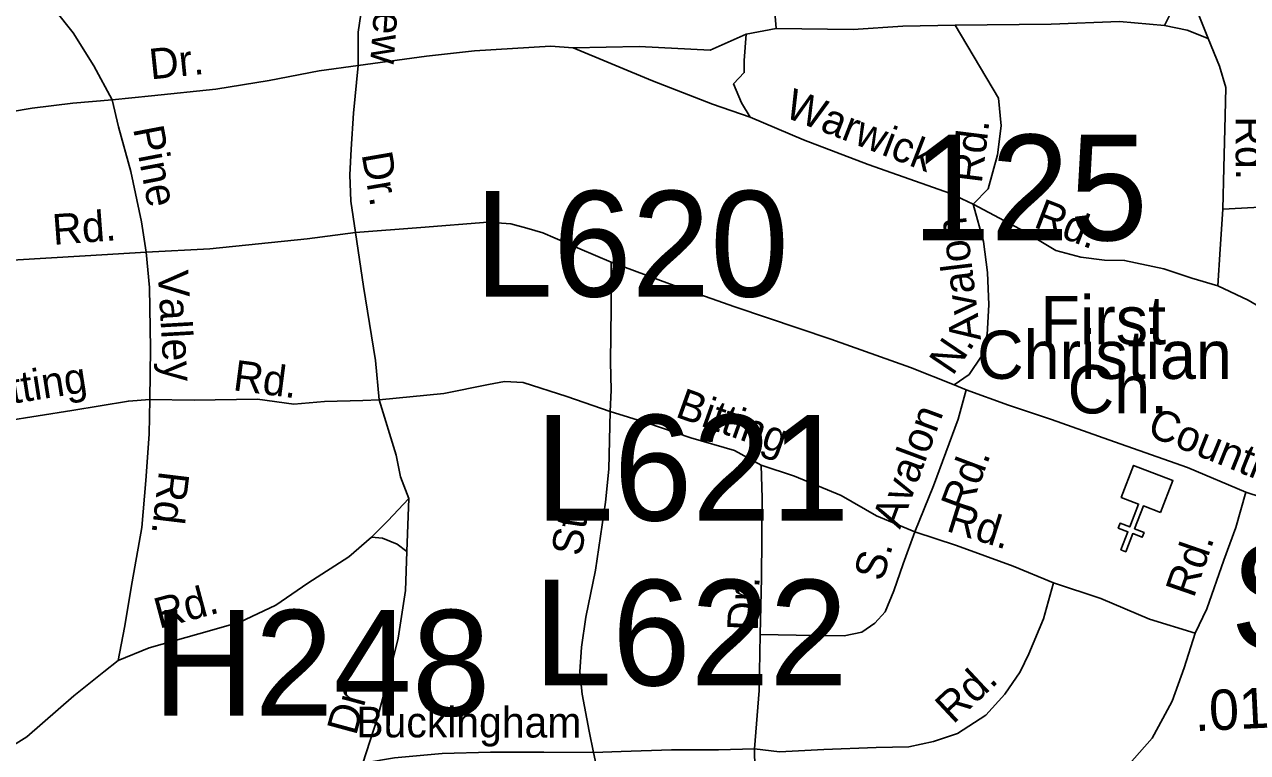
# Model space of a CAD drawing. Extents: x 1547597 to 1699558, y 810033 to 920809.
# Drawn here: x 1618018 to 1621816, y 856181 to 858442 of the extents above; entities that cross this region are included whole.
import ezdxf

# ---------------------------------------------------------------- set-up
doc = ezdxf.new("R2010")
doc.units = 0
for name, color, linetype in [('Exist Cultural Church CELL', 7, 'Continuous'), ('Exist Cultural Church Label', 7, 'Continuous'), ('Exist Road Non-System Type 51', 7, 'Continuous'), ('Exist Road Non-System Type 51 Label', 7, 'Continuous'), ('Exist Road Primary Interstate Structure Cantilever Sign Number Label', 7, 'Continuous'), ('Exist Road Primary Interstate Structure Ovrhead Sign Number Label', 7, 'Continuous'), ('Exist Road Primary US Mileage Hundredths English Label', 7, 'Continuous'), ('Exist Road Primary US Structure Non-Sys NCDOT Number Label', 7, 'Continuous'), ('Exist Road Secondary Structure Standard Bridge Number Label', 7, 'Continuous')]:
    doc.layers.add(name, color=color, linetype=linetype)

msp = doc.modelspace()

# ---------------------------------------------------------------- linework, layer by layer
at = {"layer": 'Exist Cultural Church CELL'}
msp.add_lwpolyline([(1621545.9, 856926.6), (1621492.8, 856947), (1621465.3, 856876), (1621495.2, 856864.5), (1621489.4, 856849.6), (1621459.6, 856861.1), (1621437.9, 856805), (1621423, 856810.8), (1621444.6, 856866.9), (1621414.8, 856878.4), (1621420.5, 856893.3), (1621450.4, 856881.8), (1621477.8, 856952.8), (1621424.1, 856973.7), (1621462.4, 857073), (1621584.3, 857025.9)], close=True, dxfattribs=at)
at = {"layer": 'Exist Road Non-System Type 51'}
for p, q in [((1620352.7, 858429.1), (1620259.2, 858411.6)), ((1620942.7, 857307.7), (1620905, 857322.5)), ((1621979.5, 856935.1), (1621810.7, 856989.7)), ((1619211.9, 856970), (1619205.4, 856806))]:
    msp.add_line(p, q, dxfattribs=at)
for points in [[(1620337.2, 858891.2), (1620350.7, 858739), (1620341, 858569.4), (1620352.7, 858429.1)], [(1617621.6, 858847.1), (1617706.7, 858801.7), (1617829.3, 858721.6), (1617941.8, 858633.9), (1618042.2, 858550.4), (1618113.1, 858487.1), (1618169.9, 858416.3), (1618234.1, 858313.4), (1618290.4, 858208.4)], [(1619054.8, 858314.8), (1619054.8, 858418.1), (1619076, 858566), (1619084.6, 858729.8), (1619089.4, 858849.3)], [(1621609.2, 858623.7), (1621586.3, 858494.5), (1621558.4, 858438.6)], [(1621693.6, 858398.7), (1621650.4, 858507.4), (1621609.2, 858623.7)], [(1620908.8, 858439.4), (1620745.5, 858436.3), (1620591.6, 858426.6), (1620352.7, 858429.1)], [(1621558.4, 858438.6), (1621418.9, 858451.1), (1621206.7, 858443.3), (1620908.8, 858439.4)], [(1620908.8, 858439.4), (1621042.5, 858212.8), (1621051.2, 858126.7), (1621040, 858036.9), (1621010.4, 857931.5), (1620964.6, 857883.8)], [(1621558.4, 858438.6), (1621629.1, 858423.8), (1621693.6, 858398.7)], [(1620259.2, 858411.6), (1620147.9, 858362), (1619927.1, 858373.3), (1619722.6, 858369.4)], [(1620259.2, 858411.6), (1620253.4, 858329.7), (1620253.4, 858292.7), (1620220.2, 858257.1), (1620245.2, 858198.7), (1620271.5, 858154)], [(1621739.5, 857868.2), (1621742.5, 857996.4), (1621747, 858158.2), (1621748.4, 858246.3), (1621729.3, 858312.5), (1621693.6, 858398.7)], [(1619722.6, 858369.4), (1619651.7, 858374.5), (1619415.9, 858360), (1619267, 858344), (1619054.8, 858314.8)], [(1620271.5, 858154), (1620155.3, 858194.1), (1619968.6, 858266.8), (1619722.6, 858369.4)], [(1618290.4, 858208.4), (1618412.9, 858220.1), (1618613, 858241), (1618778.3, 858268), (1618933.6, 858297.5), (1619054.8, 858314.8)], [(1619045.9, 857795.9), (1619032.3, 857893.3), (1619028.4, 857975.2), (1619032.5, 858055), (1619040.1, 858166.7), (1619054.8, 858314.8)], [(1617295.2, 858019), (1617367.4, 858039.8), (1617491.8, 858075.9), (1617626.2, 858110), (1617748.4, 858138.1), (1617906.6, 858159.7), (1618042.7, 858181.6), (1618168.9, 858197.8), (1618290.4, 858208.4)], [(1618290.4, 858208.4), (1618310.9, 858124.1), (1618348.7, 857985.7), (1618381.9, 857829.1), (1618396.4, 857735)], [(1620964.6, 857883.8), (1620894.3, 857917.2), (1620637.9, 858007.1), (1620437.4, 858084), (1620271.5, 858154)], [(1622131.5, 857894.3), (1621912.6, 857877.9), (1621739.5, 857868.2)], [(1620905, 857322.5), (1620951.7, 857354.7), (1620990.5, 857412), (1621007.4, 857479.7), (1621012.9, 857571.6), (1621008.3, 857671.6), (1620995.9, 857767.7), (1620964.6, 857883.8)], [(1621723.9, 857630.6), (1621643.5, 857654.1), (1621556.1, 857683.5), (1621434.5, 857709.1), (1621372.5, 857710.2), (1621298.9, 857719.3), (1621221.2, 857740.5), (1621110.3, 857806), (1620964.6, 857883.8)], [(1621723.9, 857630.6), (1621730.8, 857744.7), (1621739.5, 857868.2)], [(1619840.4, 857703.5), (1619743.1, 857745.1), (1619628.1, 857794.8), (1619578.4, 857809.6), (1619528.8, 857822.4), (1619456.9, 857827.7), (1619248.8, 857811.1), (1619045.9, 857795.9)], [(1619045.9, 857795.9), (1618896.5, 857776.8), (1618594.3, 857745.7), (1618396.4, 857735)], [(1619045.9, 857795.9), (1619071.2, 857628.3), (1619108.2, 857398.3), (1619119.9, 857276.6)], [(1618396.4, 857735), (1618206.5, 857724), (1617980.5, 857709.8), (1617852.3, 857694), (1617776.2, 857681.1), (1617685.7, 857650.7), (1617591.2, 857618.2)], [(1618396.4, 857735), (1618406.6, 857625.5), (1618409.8, 857435.5), (1618407.4, 857277.7)], [(1619840.4, 857703.5), (1619840.3, 857562.2), (1619837.7, 857394.3), (1619840.3, 857306.2), (1619837.4, 857240.5)], [(1620905, 857322.5), (1620770, 857376.6), (1620521.9, 857464.5), (1620223.8, 857565.4), (1620021.1, 857636.6), (1619840.4, 857703.5)], [(1622239.3, 857361), (1622159, 857398.7), (1622008.4, 857482.8), (1621885.5, 857546.5), (1621818.2, 857585.5), (1621723.9, 857630.6)], [(1618407.4, 857277.7), (1618341.4, 857272.8), (1618165.1, 857243.4), (1617956.8, 857210.6), (1617812.8, 857196.7), (1617683, 857200.5), (1617604.5, 857215.9), (1617555.7, 857248.5), (1617518.4, 857285.1), (1617496.4, 857336), (1617492.4, 857411.3)], [(1619119.9, 857276.6), (1619320.8, 857296.2), (1619459.1, 857324), (1619509.1, 857333.2), (1619567, 857330.4), (1619702.2, 857286.4), (1619837.4, 857240.5)], [(1619119.9, 857276.6), (1619069.3, 857274.7), (1618950.5, 857270.8), (1618855.1, 857263), (1618742.2, 857278.6), (1618545.2, 857275.7), (1618407.4, 857277.7)], [(1620942.7, 857307.7), (1620918.1, 857216.3), (1620840.8, 857009.6), (1620782.9, 856866.5)], [(1621810.7, 856989.7), (1621630, 857066.6), (1621385.8, 857152.6), (1621207, 857215.5), (1621073.8, 857259.6), (1620942.7, 857307.7)], [(1618407.4, 857277.7), (1618405.8, 857169.9), (1618395.6, 857026), (1618383.3, 856880.3), (1618352.8, 856710.9), (1618328.7, 856569.3), (1618309.3, 856467.6)], [(1619119.9, 857276.6), (1619172.5, 857105.1), (1619186.1, 857036.9), (1619211.9, 856970)], [(1619785.5, 856181.9), (1619772.4, 856248), (1619750.1, 856362.3), (1619743.3, 856432.3), (1619748.5, 856508.3), (1619761.8, 856601.8), (1619791.9, 856747.3), (1619823, 856958.8), (1619832.7, 857060.7), (1619837.4, 857240.5)], [(1619837.4, 857240.5), (1619950.7, 857204.7), (1620087.8, 857158.7), (1620223.1, 857118.8), (1620306.4, 857073.5)], [(1620306.4, 857073.5), (1620308.8, 856971.6), (1620307.1, 856723.6), (1620302.4, 856547.8)], [(1620306.4, 857073.5), (1620409.8, 857039.9), (1620554.7, 856979.8), (1620663.6, 856916.3), (1620782.9, 856866.5)], [(1621653.2, 856551.7), (1621690.3, 856627.1), (1621742.6, 856778.2), (1621780.1, 856879.7), (1621810.7, 856989.7)], [(1619211.9, 856970), (1619146.9, 856900.9), (1619096.2, 856849.7)], [(1620782.9, 856866.5), (1620747.3, 856767.1), (1620718.1, 856683.7), (1620691.2, 856618), (1620659.1, 856582.6), (1620618.3, 856555.2), (1620564.2, 856543.9), (1620414.4, 856546.2), (1620302.4, 856547.8)], [(1620782.9, 856866.5), (1620912.1, 856824.6), (1621088.9, 856760), (1621213.9, 856708.3)], [(1619096.2, 856849.7), (1619025.4, 856788.9), (1618898.2, 856706.8), (1618799.4, 856638.4), (1618686.7, 856586), (1618560.3, 856550), (1618405.7, 856506.3), (1618309.3, 856467.6)], [(1619205.4, 856806), (1619175.7, 856828.8), (1619130.2, 856847.2), (1619096.2, 856849.7)], [(1619205.4, 856806), (1619201.5, 856684.2), (1619179.3, 856536.6), (1619149.7, 856419.1), (1619113.6, 856285.8), (1619069.6, 856148.6)], [(1620285.2, 856192.4), (1620362.8, 856183.2), (1620500.8, 856191.2), (1620662.8, 856196.7), (1620764.7, 856199.3), (1620840.9, 856216.1), (1620915.3, 856240.8), (1621003.5, 856297.7), (1621062.8, 856362.7), (1621109.8, 856431.8), (1621136.8, 856487.5), (1621182.2, 856596.6), (1621213.9, 856708.3)], [(1621213.9, 856708.3), (1621361, 856660), (1621512, 856595.7), (1621653.2, 856551.7)], [(1620302.4, 856547.8), (1620299.8, 856374), (1620285.2, 856192.4)], [(1620678.7, 855654.7), (1620761, 855691.5), (1620912.2, 855775.2), (1621033.3, 855853.4), (1621154.2, 855927.6), (1621257.2, 856000), (1621350.2, 856066.5), (1621441, 856137.1), (1621520.3, 856226), (1621553.4, 856287.3), (1621582.1, 856341), (1621619.6, 856444.3), (1621653.2, 856551.7)], [(1618309.3, 856467.6), (1618264.7, 856432.3), (1618171.8, 856357.7), (1618025.9, 856230), (1617951.3, 856183.3), (1617858, 856102.8), (1617781.4, 856055.9)], [(1619069.6, 856148.6), (1619167.8, 856165), (1619315.8, 856178.8), (1619465.7, 856182.6), (1619631.6, 856182), (1619785.5, 856181.9)], [(1619785.5, 856181.9), (1619871.4, 856184.6), (1620027.4, 856190.2), (1620173.2, 856190.1), (1620285.2, 856192.4)], [(1619851.8, 855289.5), (1619838.3, 855453.4), (1619840.4, 855587.3), (1619834, 855695.5), (1619828.6, 855871.5), (1619815.1, 856023.4), (1619800.4, 856109.6), (1619785.5, 856181.9)], [(1620285.2, 856192.4), (1620287.3, 856070.5), (1620285.2, 855940.5), (1620273.9, 855846.8), (1620264.8, 855773), (1620261.7, 855707), (1620277, 855654.9), (1620315.6, 855572.2), (1620356.3, 855477.8)]]:
    msp.add_lwpolyline(points, dxfattribs=at)

# ---------------------------------------------------------------- texts
at = {"layer": 'Exist Cultural Church Label'}
for s, p in [('First', (1621173.2, 857448.7)), ('Christian', (1620976.1, 857341.4)), ('Ch.', (1621257.4, 857234.1))]:
    msp.add_text(s, height=150, dxfattribs=at).set_placement(p)
at = {"layer": 'Exist Road Non-System Type 51 Label'}
for s, rotation, p in [('Westview', 265.9076, (1619130.9, 858865.1)), ('Dr.', 5.9764, (1618410.6, 858271)), ('Warwick', 338.7369, (1620373.6, 858156.5)), ('Pine', 280.8136, (1618355.4, 858119)), ('Rd.', 82.8752, (1620990.7, 857946.4)), ('Rd.', 270.3705, (1621778.8, 858156.3)), ('Dr.', 279.8371, (1619065, 858039.1)), ('Rd.', 339.0183, (1621148.7, 857814.1)), ('Rd.', 4.2943, (1618108.6, 857757.4)), ('Avalon', 96.9466, (1620988.8, 857463.3)), ('Valley', 273.2965, (1618432.1, 857676.1)), ('N.', 55.8824, (1620900.6, 857348.4)), ('Rd.', 352.6418, (1618663.4, 857306.5)), ('Bitting', 8.9433, (1617868.6, 857246.5)), ('Bitting', 340.3346, (1620036.1, 857225)), ('Avalon', 69.5171, (1620737.2, 856872.8)), ('Country', 338.0803, (1621500.3, 857167.5)), ('Rd.', 69.5171, (1620950.3, 856921.8)), ('Rd.', 263.106, (1618436.7, 857058.2)), ('Rd.', 342.6575, (1620877.4, 856870.2)), ('St.', 81.633, (1619748.3, 856788.8)), ('Rd.', 70.9022, (1621649.1, 856658.5)), ('S.', 74.3896, (1620683.6, 856709.7)), ('Dr.', 87.8835, (1620295.2, 856557.4)), ('Rd.', 15.0256, (1618436.4, 856565.2)), ('Rd.', 43.0505, (1620902, 856267.1)), ('Dr.', 74.8426, (1619047.9, 856231.4)), ('Buckingham', 359.9369, (1619048.7, 856228.5))]:
    msp.add_text(s, height=95, rotation=rotation, dxfattribs=at).set_placement(p)
at = {"layer": 'Exist Road Primary Interstate Structure Cantilever Sign Number Label'}
for s, p in [('L620', (1619415.8, 857597)), ('L621', (1619604.2, 856901.7)), ('L622', (1619599.2, 856389.6))]:
    msp.add_text(s, height=328.08, dxfattribs=at).set_placement(p)
at = {"layer": 'Exist Road Primary Interstate Structure Ovrhead Sign Number Label'}
msp.add_text('S619', height=328.08, dxfattribs=at).set_placement((1621763, 856501.1))
at = {"layer": 'Exist Road Primary US Mileage Hundredths English Label'}
msp.add_text('.01', height=125, rotation=2.7889, dxfattribs=at).set_placement((1621653.4, 856247.5))
at = {"layer": 'Exist Road Primary US Structure Non-Sys NCDOT Number Label'}
msp.add_text('H248', height=328.08, dxfattribs=at).set_placement((1618416.5, 856295.7))
at = {"layer": 'Exist Road Secondary Structure Standard Bridge Number Label'}
msp.add_text('125', height=328.08, dxfattribs=at).set_placement((1620774.7, 857771.6))

doc.saveas('drawing.dxf')
